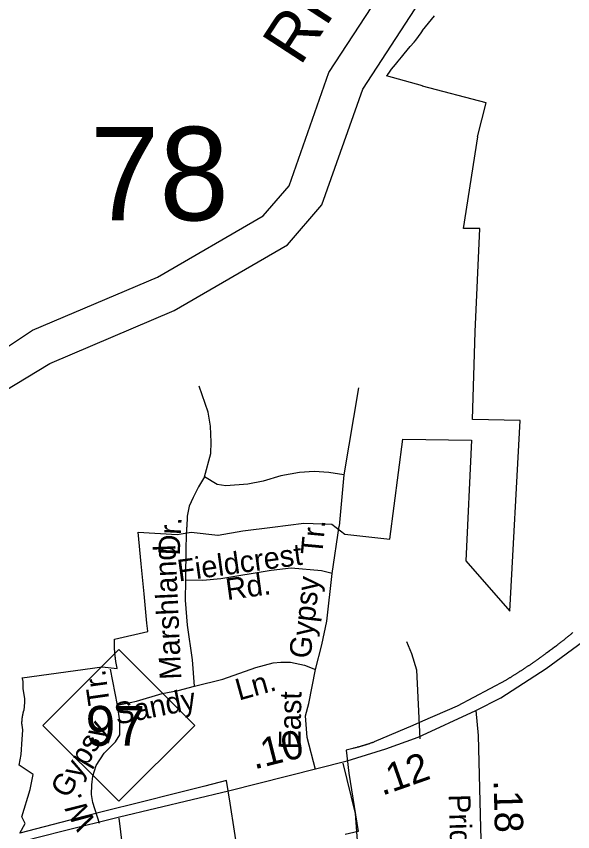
# Model space of a CAD drawing. Extents: x 2220236 to 2384410, y 720751 to 894131.
# Drawn here: x 2343297 to 2345738, y 787885 to 791463 of the extents above; entities that cross this region are included whole.
import ezdxf

# ---------------------------------------------------------------- set-up
doc = ezdxf.new("R2010")
doc.units = 0
for name, color, linetype in [('Exist Boundary Political City Limit New', 7, 'Continuous'), ('Exist Hydrographic River Shore', 7, 'Continuous'), ('Exist Hydrographic River Shore Label', 7, 'Continuous'), ('Exist Road Non-System Type 51', 7, 'Continuous'), ('Exist Road Non-System Type 51 Label', 7, 'Continuous'), ('Exist Road Primary NC Attributed', 7, 'Continuous'), ('Exist Road Primary NC Service Mileage Hundredths English Label', 7, 'Continuous'), ('Exist Road Primary NC Shield CELL', 7, 'Continuous'), ('Exist Road Primary NC Shield Number Label', 7, 'Continuous'), ('Exist Road Secondary Mileage Hundredths English Label', 7, 'Continuous'), ('Exist Road Secondary Structure Standard Bridge Number Label', 7, 'Continuous'), ('Exist Road Secondary Type 51 Attributed', 7, 'Continuous'), ('Exist Road Secondary Type 51 Label', 7, 'Continuous'), ('Map Preparation Boundary City Limit Buffer Line', 7, 'Continuous')]:
    doc.layers.add(name, color=color, linetype=linetype)

msp = doc.modelspace()

# ---------------------------------------------------------------- linework, layer by layer
at = {"layer": 'Exist Boundary Political City Limit New'}
for points in [[(2344272.8, 787765), (2344235.8, 788009.7), (2344219, 788109.4), (2344123.5, 788085.2), (2344019.2, 788058.9), (2343822.2, 788009.1), (2343703.2, 787979.1), (2343604.5, 787954.3), (2343602, 787953.7), (2343599.5, 787953.4), (2343313, 787878.9), (2343336.8, 787921.4), (2343322.2, 787950.2), (2343358.5, 788069.8), (2343371.2, 788136.4), (2343310.2, 788177.1), (2343319, 788223.1), (2343319.2, 788224.2), (2343323.5, 788290.8), (2343325.8, 788330.9), (2343326, 788332.5), (2343322.5, 788352.4), (2343322.5, 788355), (2343322.2, 788356.9), (2343322.2, 788367.9), (2343322.5, 788369.8), (2343322.5, 788373.4), (2343322.8, 788375.3), (2343322.8, 788377.1), (2343323, 788378.9), (2343323.2, 788380.8), (2343323.2, 788382.6), (2343323.5, 788384.5), (2343323.8, 788386.3), (2343324, 788388.1), (2343324.2, 788389.9), (2343324.5, 788391.8), (2343325, 788393.6), (2343325.2, 788395.4), (2343325.5, 788397.2), (2343326, 788399.1), (2343326.2, 788400.8), (2343326.8, 788402.6), (2343327, 788404.4), (2343327.5, 788406.2), (2343328, 788408), (2343328.5, 788409.8), (2343329, 788411.6), (2343329.5, 788413.4), (2343330, 788415.1), (2343330.5, 788416.9), (2343331, 788418.6), (2343335, 788451.4), (2343334.8, 788461.7), (2343334.2, 788469.6), (2343332.8, 788476.5), (2343329.8, 788496), (2343327.2, 788511.5), (2343327.8, 788526.8), (2343328, 788543.3), (2343325, 788556.5), (2343323.5, 788559.9), (2343674, 788607.7), (2343740, 788600.6), (2343739.8, 788601.9), (2343739, 788604.3), (2343738.5, 788606.8), (2343738, 788609.2), (2343737.5, 788611.7), (2343737.2, 788614.1), (2343736.8, 788616.6), (2343736.2, 788619), (2343735.8, 788621.5), (2343735.2, 788623.9), (2343735, 788626.4), (2343734.5, 788628.9), (2343734, 788631.4), (2343733.8, 788633.8), (2343733.2, 788636.3), (2343733, 788638.8), (2343732.5, 788641.2), (2343732.2, 788643.7), (2343732, 788646.2), (2343731.8, 788648.7), (2343731.2, 788651.1), (2343731, 788653.6), (2343730.8, 788656.1), (2343730.5, 788658.6), (2343730.2, 788661.1), (2343730, 788663.6), (2343729.8, 788666.1), (2343729.5, 788668.6), (2343729.2, 788671.1), (2343729, 788673.6), (2343729, 788676.1), (2343728.8, 788678.5), (2343728.5, 788681), (2343728.5, 788683.5), (2343728.2, 788686), (2343728.2, 788688.5), (2343728, 788691), (2343728, 788693.5), (2343727.8, 788696), (2343727.8, 788701), (2343727.5, 788703.5), (2343727.5, 788726), (2343727.8, 788730.2), (2343874, 788763.3), (2343873.5, 788764.5), (2343870, 788800.5), (2343857.5, 788928.6), (2343844.5, 789059.7), (2343831, 789199.1), (2344003, 789188.6), (2344064.8, 789199.3), (2344180.8, 789186.4), (2344182.2, 789186.2), (2344291.5, 789205.6), (2344421, 789221.8), (2344557.8, 789238.8), (2344681.5, 789234), (2344738.5, 789191.1), (2344935.5, 789169.1), (2344992.8, 789607.8), (2345293.2, 789603.6), (2345268.2, 789073.1), (2345461.5, 788853.1), (2345507.2, 789689), (2345297.5, 789694.1), (2345310.2, 790079.1), (2345330, 790531.8), (2345258.8, 790531.6), (2345321.2, 790934.2), (2345319.8, 790934.6), (2345358, 791083.7), (2345079.2, 791156.8), (2345079.2, 791158.5), (2344921.5, 791201.6), (2344927, 791207.8), (2344934.2, 791218.5), (2344943.2, 791231.4), (2344959.8, 791251.5), (2344972, 791266.7), (2344986.8, 791284.1), (2344999, 791298.8), (2345011, 791314.2), (2345024.5, 791330.6), (2345043, 791350.6), (2345049, 791358.2), (2345060.8, 791375.1), (2345073, 791390.8), (2345079.2, 791400.1), (2345079.2, 791401.2), (2345131.5, 791465.6)], [(2345738.8, 788759), (2345736.8, 788757.4), (2345734.8, 788755.8), (2345733, 788754.2), (2345731, 788752.6), (2345729, 788751), (2345727.2, 788749.4), (2345725.2, 788747.9), (2345723.2, 788746.2), (2345721.2, 788744.7), (2345719.5, 788743.1), (2345717.5, 788741.5), (2345715.5, 788739.9), (2345713.5, 788738.4), (2345711.8, 788736.8), (2345709.8, 788735.2), (2345707.8, 788733.6), (2345705.8, 788732.1), (2345703.8, 788730.5), (2345702, 788728.9), (2345700, 788727.4), (2345698, 788725.8), (2345696, 788724.2), (2345694, 788722.7), (2345692, 788721.2), (2345690.2, 788719.6), (2345688.2, 788718.1), (2345686.2, 788716.5), (2345684.2, 788715), (2345682.2, 788713.4), (2345680.2, 788711.9), (2345678.2, 788710.4), (2345676.5, 788708.8), (2345674.5, 788707.2), (2345672.5, 788705.8), (2345670.5, 788704.2), (2345666.5, 788701.2), (2345664.5, 788699.6), (2345660.5, 788696.6), (2345658.5, 788695.1), (2345650.5, 788689.1), (2345648.5, 788687.5), (2345636.5, 788678.5), (2345634.5, 788677.1), (2345626.5, 788671.1), (2345624.5, 788669.6), (2345620.5, 788666.6), (2345618.5, 788665.2), (2345616.5, 788663.7), (2345614.5, 788662.2), (2345612.5, 788660.8), (2345610.2, 788659.3), (2345608.2, 788657.8), (2345606.2, 788656.4), (2345604.2, 788654.9), (2345602.2, 788653.4), (2345600.2, 788652), (2345598.2, 788650.6), (2345596.2, 788649.1), (2345594, 788647.6), (2345592, 788646.2), (2345590, 788644.8), (2345588, 788643.3), (2345586, 788641.9), (2345584, 788640.4), (2345581.8, 788639), (2345579.8, 788637.6), (2345577.8, 788636.1), (2345575.8, 788634.7), (2345573.8, 788633.2), (2345571.5, 788631.9), (2345569.5, 788630.4), (2345567.5, 788629), (2345565.5, 788627.6), (2345563.2, 788626.2), (2345561.2, 788624.8), (2345559.2, 788623.4), (2345557.2, 788621.9), (2345555, 788620.6), (2345553, 788619.1), (2345551, 788617.8), (2345549, 788616.3), (2345546.8, 788614.9), (2345544.8, 788613.5), (2345542.8, 788612.1), (2345540.5, 788610.8), (2345538.5, 788609.4), (2345536.5, 788607.9), (2345534.2, 788606.6), (2345532.2, 788605.2), (2345530.2, 788603.8), (2345528, 788602.4), (2345526, 788601.1), (2345524, 788599.7), (2345521.8, 788598.3), (2345519.8, 788596.9), (2345517.8, 788595.6), (2345515.5, 788594.2), (2345513.5, 788592.8), (2345511.2, 788591.5), (2345509.2, 788590.1), (2345507.2, 788588.8), (2345505, 788587.4), (2345503, 788586.1), (2345500.8, 788584.7), (2345498.8, 788583.4), (2345496.8, 788582), (2345494.5, 788580.7), (2345492.5, 788579.3), (2345490.2, 788578), (2345488.2, 788576.6), (2345486, 788575.3), (2345484, 788574), (2345481.8, 788572.7), (2345479.8, 788571.3), (2345477.5, 788570), (2345475.5, 788568.7), (2345473.2, 788567.4), (2345471.2, 788566.1), (2345469, 788564.8), (2345467, 788563.4), (2345464.8, 788562.1), (2345462.8, 788560.8), (2345460.5, 788559.5), (2345458.5, 788558.2), (2345456.2, 788556.9), (2345454.2, 788555.6), (2345452, 788554.2), (2345450, 788553), (2345447.8, 788551.7), (2345445.5, 788550.2), (2345231.5, 788436.1), (2345079.2, 788369.9), (2345036.8, 788351.2), (2344867.5, 788278.7), (2344864.8, 788277.6), (2344862.2, 788276.8), (2344860, 788275.9), (2344857.5, 788275.1), (2344855.2, 788274.3), (2344852.8, 788273.5), (2344850.5, 788272.7), (2344848, 788271.9), (2344845.8, 788271.1), (2344843.2, 788270.2), (2344841, 788269.5), (2344838.5, 788268.7), (2344836.2, 788267.9), (2344833.8, 788267.2), (2344831.5, 788266.4), (2344829, 788265.7), (2344826.8, 788264.9), (2344824.2, 788264.2), (2344822, 788263.4), (2344819.8, 788263.4), (2344817.2, 788262), (2344814.8, 788261.3), (2344812.2, 788260.6), (2344810, 788259.9), (2344807.5, 788259.2), (2344805.2, 788258.5), (2344802.8, 788257.9), (2344800.2, 788257.2), (2344798, 788256.5), (2344795.5, 788255.9), (2344793, 788255.2), (2344790.8, 788254.6), (2344785.8, 788253.3), (2344783.5, 788252.7), (2344778.5, 788251.4), (2344776.2, 788250.9), (2344772.8, 788250.1), (2344744, 788242.6), (2344755.2, 788142.4), (2344796.2, 787886), (2344739.5, 787872.9)]]:
    msp.add_lwpolyline(points, dxfattribs=at)
at = {"layer": 'Exist Hydrographic River Shore'}
for points in [[(2342949.9, 789807.3), (2343368.1, 790085.8), (2343916.6, 790318.8), (2344380.4, 790588.2), (2344493.3, 790719.1), (2344668.4, 791216.6), (2345044.8, 791794.1), (2345186.5, 792167.3), (2345047.1, 792882.8), (2345065.5, 793477)], [(2342952.7, 789643.2), (2343444.5, 789940.1), (2343990.2, 790171.8), (2344486.6, 790460.2), (2344637.7, 790635.4), (2344816.6, 791143.5), (2345191.9, 791719.3), (2345356.5, 792152.8), (2345211.7, 792896.1), (2345229.4, 793471.9)]]:
    msp.add_lwpolyline(points, dxfattribs=at)
at = {"layer": 'Exist Road Non-System Type 51'}
for p, q in [((2344797.5, 789832.2), (2344734, 789451.5)), ((2344734, 789451.5), (2344712.8, 789225.3)), ((2344683.3, 789017.7), (2344712.8, 789225.3)), ((2343741.1, 788439.6), (2343710.6, 788597.6))]:
    msp.add_line(p, q, dxfattribs=at)
for points in [[(2344122.3, 789442.1), (2344151.1, 789544.5), (2344152.5, 789594.4), (2344149.7, 789664.5), (2344138.9, 789726.3), (2344099.5, 789839.7)], [(2344734, 789451.5), (2344668, 789460.8), (2344603.9, 789466), (2344539.9, 789461.2), (2344458.1, 789446.2), (2344380.4, 789423.2), (2344312.7, 789410.5), (2344216.7, 789403.3), (2344178.7, 789408.8), (2344122.3, 789442.1)], [(2344122.3, 789442.1), (2344096.9, 789397.9), (2344073.4, 789351.7), (2344055.9, 789313.3), (2344046.3, 789269.3), (2344044.9, 789221.3)], [(2344041.1, 788988.6), (2344042.1, 789133.3), (2344044.9, 789221.3)], [(2344683.3, 789017.7), (2344635.2, 789029.6), (2344503, 789042), (2344415.2, 789030.8), (2344193.8, 788994.2), (2344115.9, 788987.2), (2344041.1, 788988.6)], [(2344079.3, 788523.1), (2344070, 788639.8), (2344048.2, 788791.4), (2344038.7, 788901.3), (2344041.1, 788988.6)], [(2344610.2, 788596.3), (2344637, 788704.6), (2344659.8, 788808.8), (2344683.3, 789017.7)], [(2345008.8, 788719), (2345031.3, 788667.3), (2345052.2, 788595.7), (2345067.8, 788292)], [(2344079.3, 788523.1), (2344202.8, 788554.5), (2344348.4, 788605.2), (2344423.9, 788626.1), (2344458.1, 788628.5), (2344500, 788629), (2344562, 788615.7), (2344610.2, 788596.3)], [(2344610.2, 788157.8), (2344573.4, 788297.9), (2344565.7, 788393.5), (2344580.1, 788448), (2344610.2, 788596.3)], [(2343741.1, 788439.6), (2343824.5, 788458.3), (2343936.5, 788491.3), (2344006.8, 788504.5), (2344079.3, 788523.1)], [(2343662.8, 787921.1), (2343633.6, 788012.8), (2343627.1, 788048.7), (2343628.6, 788090.6), (2343632.3, 788128.8), (2343647.6, 788174.8), (2343683, 788229.3), (2343732.4, 788279.9), (2343751.9, 788310.1), (2343751.3, 788370.1), (2343741.1, 788439.6)], [(2344806.8, 787665.6), (2344784.8, 787964.4), (2344731.5, 788185.8)], [(2343747.1, 787944.7), (2343824, 787309.2), (2343870.3, 786944), (2343949.8, 786487), (2344000, 786133.7), (2344030.4, 785918.5), (2344037, 785816.4), (2344037, 785752.6), (2344045.1, 785554.5), (2344053.6, 785496.7)]]:
    msp.add_lwpolyline(points, dxfattribs=at)
at = {"layer": 'Exist Road Primary NC Attributed'}
for points in [[(2345313.3, 788416.6), (2345422.2, 788471.8), (2345621.9, 788600.6), (2345802.3, 788734.6), (2345958.5, 788874.4), (2346023.5, 788953.3)], [(2341121.7, 786392.1), (2341220.5, 786478.9), (2341421.4, 786632.9), (2341466.9, 786668.3), (2341578.5, 786754.7), (2341760.7, 786890.9), (2341996.3, 787065.1), (2342249.2, 787252.4), (2342462.9, 787414.5), (2342616.7, 787518.9), (2342796.6, 787626.8), (2343005.4, 787723.4), (2343104.8, 787766.5), (2343318.7, 787841.1), (2343502.4, 787888.7), (2343750, 787950), (2344227.4, 788064.6), (2344748, 788196.2), (2344917.4, 788247.9), (2345060.2, 788299.6), (2345313.3, 788416.6)]]:
    msp.add_lwpolyline(points, dxfattribs=at)
at = {"layer": 'Exist Road Primary NC Shield CELL'}
msp.add_lwpolyline([(2343414.1, 788351.5), (2343747.1, 788684.5), (2344080.1, 788351.5), (2343747.1, 788018.5)], close=True, dxfattribs=at)
at = {"layer": 'Exist Road Secondary Type 51 Attributed'}
msp.add_lwpolyline([(2345313.3, 788416.6), (2345322.7, 788307.6), (2345333.5, 787902.5), (2345344.9, 787522.4), (2345357, 787409.3), (2345371, 787359.8), (2345393.6, 787300.1), (2345469.3, 787161.1), (2345544.5, 787044.2), (2345573.3, 786986.5), (2345602.5, 786899.9), (2345642.1, 786705.5), (2345685.2, 786410.8), (2345710.1, 786184), (2345716.8, 786077.7), (2345718.1, 786009)], dxfattribs=at)
at = {"layer": 'Map Preparation Boundary City Limit Buffer Line'}
for points in [[(2344272.8, 787765), (2344235.8, 788009.7), (2344219, 788109.4), (2344123.5, 788085.2), (2344019.2, 788058.9), (2343822.2, 788009.1), (2343703.2, 787979.1), (2343604.5, 787954.3), (2343602, 787953.7), (2343599.5, 787953.4), (2343313, 787878.9), (2343336.8, 787921.4), (2343322.2, 787950.2), (2343358.5, 788069.8), (2343371.2, 788136.4), (2343310.2, 788177.1), (2343319, 788223.1), (2343319.2, 788224.2), (2343323.5, 788290.8), (2343325.8, 788330.9), (2343326, 788332.5), (2343322.5, 788352.4), (2343322.5, 788355), (2343322.2, 788356.9), (2343322.2, 788367.9), (2343322.5, 788369.8), (2343322.5, 788373.4), (2343322.8, 788375.3), (2343322.8, 788377.1), (2343323, 788378.9), (2343323.2, 788380.8), (2343323.2, 788382.6), (2343323.5, 788384.5), (2343323.8, 788386.3), (2343324, 788388.1), (2343324.2, 788389.9), (2343324.5, 788391.8), (2343325, 788393.6), (2343325.2, 788395.4), (2343325.5, 788397.2), (2343326, 788399.1), (2343326.2, 788400.8), (2343326.8, 788402.6), (2343327, 788404.4), (2343327.5, 788406.2), (2343328, 788408), (2343328.5, 788409.8), (2343329, 788411.6), (2343329.5, 788413.4), (2343330, 788415.1), (2343330.5, 788416.9), (2343331, 788418.6), (2343335, 788451.4), (2343334.8, 788461.7), (2343334.2, 788469.6), (2343332.8, 788476.5), (2343329.8, 788496), (2343327.2, 788511.5), (2343327.8, 788526.8), (2343328, 788543.3), (2343325, 788556.5), (2343323.5, 788559.9), (2343674, 788607.7), (2343740, 788600.6), (2343739.8, 788601.9), (2343739, 788604.3), (2343738.5, 788606.8), (2343738, 788609.2), (2343737.5, 788611.7), (2343737.2, 788614.1), (2343736.8, 788616.6), (2343736.2, 788619), (2343735.8, 788621.5), (2343735.2, 788623.9), (2343735, 788626.4), (2343734.5, 788628.9), (2343734, 788631.4), (2343733.8, 788633.8), (2343733.2, 788636.3), (2343733, 788638.8), (2343732.5, 788641.2), (2343732.2, 788643.7), (2343732, 788646.2), (2343731.8, 788648.7), (2343731.2, 788651.1), (2343731, 788653.6), (2343730.8, 788656.1), (2343730.5, 788658.6), (2343730.2, 788661.1), (2343730, 788663.6), (2343729.8, 788666.1), (2343729.5, 788668.6), (2343729.2, 788671.1), (2343729, 788673.6), (2343729, 788676.1), (2343728.8, 788678.5), (2343728.5, 788681), (2343728.5, 788683.5), (2343728.2, 788686), (2343728.2, 788688.5), (2343728, 788691), (2343728, 788693.5), (2343727.8, 788696), (2343727.8, 788701), (2343727.5, 788703.5), (2343727.5, 788726), (2343727.8, 788730.2), (2343874, 788763.3), (2343873.5, 788764.5), (2343870, 788800.5), (2343857.5, 788928.6), (2343844.5, 789059.7), (2343831, 789199.1), (2344003, 789188.6), (2344064.8, 789199.3), (2344180.8, 789186.4), (2344182.2, 789186.2), (2344291.5, 789205.6), (2344421, 789221.8), (2344557.8, 789238.8), (2344681.5, 789234), (2344738.5, 789191.1), (2344935.5, 789169.1), (2344992.8, 789607.8), (2345293.2, 789603.6), (2345268.2, 789073.1), (2345461.5, 788853.1), (2345507.2, 789689), (2345297.5, 789694.1), (2345310.2, 790079.1), (2345330, 790531.8), (2345258.8, 790531.6), (2345321.2, 790934.2), (2345319.8, 790934.6), (2345358, 791083.7), (2345079.2, 791156.8), (2345079.2, 791158.5), (2344921.5, 791201.6), (2344927, 791207.8), (2344934.2, 791218.5), (2344943.2, 791231.4), (2344959.8, 791251.5), (2344972, 791266.7), (2344986.8, 791284.1), (2344999, 791298.8), (2345011, 791314.2), (2345024.5, 791330.6), (2345043, 791350.6), (2345049, 791358.2), (2345060.8, 791375.1), (2345073, 791390.8), (2345079.2, 791400.1), (2345079.2, 791401.2), (2345131.5, 791465.6)], [(2345738.8, 788759), (2345736.8, 788757.4), (2345734.8, 788755.8), (2345733, 788754.2), (2345731, 788752.6), (2345729, 788751), (2345727.2, 788749.4), (2345725.2, 788747.9), (2345723.2, 788746.2), (2345721.2, 788744.7), (2345719.5, 788743.1), (2345717.5, 788741.5), (2345715.5, 788739.9), (2345713.5, 788738.4), (2345711.8, 788736.8), (2345709.8, 788735.2), (2345707.8, 788733.6), (2345705.8, 788732.1), (2345703.8, 788730.5), (2345702, 788728.9), (2345700, 788727.4), (2345698, 788725.8), (2345696, 788724.2), (2345694, 788722.7), (2345692, 788721.2), (2345690.2, 788719.6), (2345688.2, 788718.1), (2345686.2, 788716.5), (2345684.2, 788715), (2345682.2, 788713.4), (2345680.2, 788711.9), (2345678.2, 788710.4), (2345676.5, 788708.8), (2345674.5, 788707.2), (2345672.5, 788705.8), (2345670.5, 788704.2), (2345666.5, 788701.2), (2345664.5, 788699.6), (2345660.5, 788696.6), (2345658.5, 788695.1), (2345650.5, 788689.1), (2345648.5, 788687.5), (2345636.5, 788678.5), (2345634.5, 788677.1), (2345626.5, 788671.1), (2345624.5, 788669.6), (2345620.5, 788666.6), (2345618.5, 788665.2), (2345616.5, 788663.7), (2345614.5, 788662.2), (2345612.5, 788660.8), (2345610.2, 788659.3), (2345608.2, 788657.8), (2345606.2, 788656.4), (2345604.2, 788654.9), (2345602.2, 788653.4), (2345600.2, 788652), (2345598.2, 788650.6), (2345596.2, 788649.1), (2345594, 788647.6), (2345592, 788646.2), (2345590, 788644.8), (2345588, 788643.3), (2345586, 788641.9), (2345584, 788640.4), (2345581.8, 788639), (2345579.8, 788637.6), (2345577.8, 788636.1), (2345575.8, 788634.7), (2345573.8, 788633.2), (2345571.5, 788631.9), (2345569.5, 788630.4), (2345567.5, 788629), (2345565.5, 788627.6), (2345563.2, 788626.2), (2345561.2, 788624.8), (2345559.2, 788623.4), (2345557.2, 788621.9), (2345555, 788620.6), (2345553, 788619.1), (2345551, 788617.8), (2345549, 788616.3), (2345546.8, 788614.9), (2345544.8, 788613.5), (2345542.8, 788612.1), (2345540.5, 788610.8), (2345538.5, 788609.4), (2345536.5, 788607.9), (2345534.2, 788606.6), (2345532.2, 788605.2), (2345530.2, 788603.8), (2345528, 788602.4), (2345526, 788601.1), (2345524, 788599.7), (2345521.8, 788598.3), (2345519.8, 788596.9), (2345517.8, 788595.6), (2345515.5, 788594.2), (2345513.5, 788592.8), (2345511.2, 788591.5), (2345509.2, 788590.1), (2345507.2, 788588.8), (2345505, 788587.4), (2345503, 788586.1), (2345500.8, 788584.7), (2345498.8, 788583.4), (2345496.8, 788582), (2345494.5, 788580.7), (2345492.5, 788579.3), (2345490.2, 788578), (2345488.2, 788576.6), (2345486, 788575.3), (2345484, 788574), (2345481.8, 788572.7), (2345479.8, 788571.3), (2345477.5, 788570), (2345475.5, 788568.7), (2345473.2, 788567.4), (2345471.2, 788566.1), (2345469, 788564.8), (2345467, 788563.4), (2345464.8, 788562.1), (2345462.8, 788560.8), (2345460.5, 788559.5), (2345458.5, 788558.2), (2345456.2, 788556.9), (2345454.2, 788555.6), (2345452, 788554.2), (2345450, 788553), (2345447.8, 788551.7), (2345445.5, 788550.2), (2345231.5, 788436.1), (2345079.2, 788369.9), (2345036.8, 788351.2), (2344867.5, 788278.7), (2344864.8, 788277.6), (2344862.2, 788276.8), (2344860, 788275.9), (2344857.5, 788275.1), (2344855.2, 788274.3), (2344852.8, 788273.5), (2344850.5, 788272.7), (2344848, 788271.9), (2344845.8, 788271.1), (2344843.2, 788270.2), (2344841, 788269.5), (2344838.5, 788268.7), (2344836.2, 788267.9), (2344833.8, 788267.2), (2344831.5, 788266.4), (2344829, 788265.7), (2344826.8, 788264.9), (2344824.2, 788264.2), (2344822, 788263.4), (2344819.8, 788263.4), (2344817.2, 788262), (2344814.8, 788261.3), (2344812.2, 788260.6), (2344810, 788259.9), (2344807.5, 788259.2), (2344805.2, 788258.5), (2344802.8, 788257.9), (2344800.2, 788257.2), (2344798, 788256.5), (2344795.5, 788255.9), (2344793, 788255.2), (2344790.8, 788254.6), (2344785.8, 788253.3), (2344783.5, 788252.7), (2344778.5, 788251.4), (2344776.2, 788250.9), (2344772.8, 788250.1), (2344744, 788242.6), (2344755.2, 788142.4), (2344796.2, 787886), (2344739.5, 787872.9)]]:
    msp.add_lwpolyline(points, dxfattribs=at)

# ---------------------------------------------------------------- texts
at = {"layer": 'Exist Hydrographic River Shore Label'}
msp.add_text('RIVER', height=210, rotation=56.9019, dxfattribs=at).set_placement((2344542.4, 791241.3))
at = {"layer": 'Exist Road Non-System Type 51 Label'}
for s, rotation, p in [('Dr.', 87.0207, (2344013.9, 789095.1)), ('Tr.', 84.6456, (2344639.1, 789096.2)), ('Marshland', 92.5544, (2344021.2, 788554.1)), ('Fieldcrest', 7.7688, (2344010, 788982.8)), ('Rd.', 7.7688, (2344222.1, 788901.1)), ('Gypsy', 83.5897, (2344587.6, 788641.7)), ('Tr.', 97.9883, (2343707.9, 788446.5)), ('Ln.', 15.4628, (2344273.6, 788460)), ('Sandy', 11.2628, (2343738.3, 788353.9)), ('East', 88.8515, (2344543.2, 788245.2)), ('Gypsy', 59.4985, (2343523.3, 788026.5)), ('W.', 119.2144, (2343649.4, 787925.9))]:
    msp.add_text(s, height=95, rotation=rotation, dxfattribs=at).set_placement(p)
at = {"layer": 'Exist Road Primary NC Service Mileage Hundredths English Label'}
for s, rotation, p in [('.10', 14.1904, (2344341.2, 788157.8)), ('.12', 19.3443, (2344901.7, 788042))]:
    msp.add_text(s, height=125, rotation=rotation, dxfattribs=at).set_placement(p)
at = {"layer": 'Exist Road Primary NC Shield Number Label'}
msp.add_text('97', height=175, dxfattribs=at).set_placement((2343601.2, 788261.8))
at = {"layer": 'Exist Road Secondary Mileage Hundredths English Label'}
msp.add_text('.18', height=125, rotation=271.5215, dxfattribs=at).set_placement((2345390.5, 788111.1))
at = {"layer": 'Exist Road Secondary Structure Standard Bridge Number Label'}
msp.add_text('78', height=410.1, dxfattribs=at).set_placement((2343619.6, 790568))
at = {"layer": 'Exist Road Secondary Type 51 Label'}
msp.add_text('Pridgen', height=95, rotation=271.6452, dxfattribs=at).set_placement((2345193.7, 788048.2))

doc.saveas('drawing.dxf')
